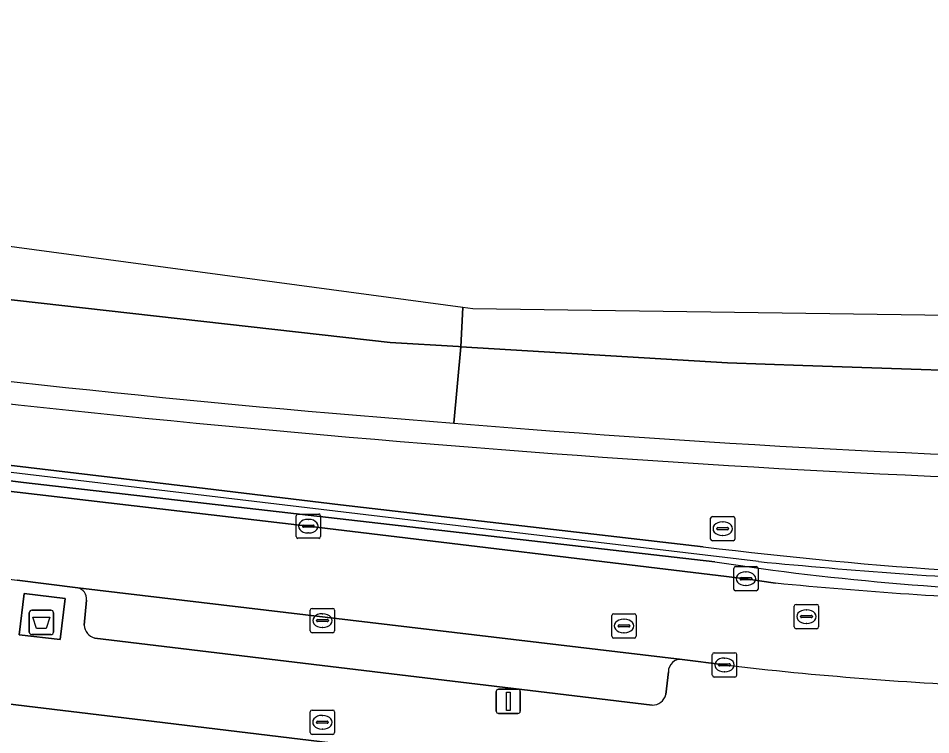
# Model space of a CAD drawing. Extents: x 161692 to 162379, y 380760 to 381678.
# Drawn here: x 162044.95 to 162082.48, y 381603.88 to 381633.34 of the extents above; entities that cross this region are included whole.
import ezdxf

# ---------------------------------------------------------------- set-up
doc = ezdxf.new("R2010")
doc.units = 0
for name, color, linetype in [('IMGEO_Afval_apart_plaats', 7, 'Continuous'), ('IMGEO_Berm_gesloten', 7, 'Continuous'), ('IMGEO_Berm_groen', 7, 'Continuous'), ('IMGEO_Brandkraan', 7, 'Continuous'), ('IMGEO_Erf', 7, 'Continuous'), ('IMGEO_Groenvoorziening', 7, 'Continuous'), ('IMGEO_Haag', 7, 'Continuous'), ('IMGEO_Hek', 7, 'Continuous'), ('IMGEO_Kolk', 7, 'Continuous'), ('IMGEO_Lichtmast', 7, 'Continuous'), ('IMGEO_Parkeervlak_open', 7, 'Continuous'), ('IMGEO_Rijbaan_lokaal_gesloten', 7, 'Continuous'), ('IMGEO_Rijbaan_regionaal_gesloten', 7, 'Continuous'), ('IMGEO_Rioolput', 7, 'Continuous'), ('IMGEO_Voetpad_gesloten', 7, 'Continuous'), ('IMGEO_Voetpad_open', 7, 'Continuous')]:
    doc.layers.add(name, color=color, linetype=linetype)

msp = doc.modelspace()

# ---------------------------------------------------------------- linework, layer by layer
at = {"layer": 'IMGEO_Afval_apart_plaats'}
for p, q in [((162045.405, 381608.098), (162045.405, 381608.898)), ((162045.405, 381608.898), (162045.405, 381608.098)), ((162045.505, 381608.998), (162046.295, 381608.998)), ((162046.295, 381608.998), (162045.505, 381608.998)), ((162046.395, 381608.898), (162046.395, 381608.098)), ((162046.395, 381608.098), (162046.395, 381608.898)), ((162046.295, 381607.998), (162045.505, 381607.998)), ((162045.505, 381607.998), (162046.295, 381607.998))]:
    msp.add_line(p, q, dxfattribs=at)
msp.add_lwpolyline([(162045.548, 381608.712), (162046.252, 381608.712), (162046.103, 381608.242), (162045.697, 381608.242), (162045.548, 381608.712)], dxfattribs=at)
for centre, start, end in [((162045.505, 381608.898), 90, 180), ((162045.505, 381608.898), 90, 180), ((162046.295, 381608.898), 0, 90), ((162046.295, 381608.898), 360, 90), ((162045.505, 381608.098), 180, 270), ((162045.505, 381608.098), 180, 270), ((162046.295, 381608.098), 270, 0), ((162046.295, 381608.098), 270, 0)]:
    msp.add_arc(centre, 0.1, start, end, dxfattribs=at)
at = {"layer": 'IMGEO_Berm_gesloten'}
for centre, radius, start, end in [((162102.254, 382133.708), 518.509, 262.09949, 265.64285), ((162107.381, 382185.934), 571.903, 262.15042, 265.52468), ((162104.93, 382116.903), 501.971, 265.19251, 268.97081), ((162106.126, 382139.945), 525.962, 265.27011, 268.89304)]:
    msp.add_arc(centre, radius, start, end, dxfattribs=at)
at = {"layer": 'IMGEO_Berm_groen'}
for points in [[(162005.256, 381619.883), (162005.403, 381620.402), (162008.008, 381619.592), (162012.929, 381618.932), (162032.551, 381616.394), (162052.636, 381614.01), (162058.201, 381613.334), (162073.121, 381611.61)], [(162073.603, 381610.989), (162045.16, 381614.253), (162013.023, 381618.315)], [(162015.148, 381617.478), (162017.397, 381617.188), (162020.814, 381616.659), (162045.725, 381613.764), (162056.879, 381612.456), (162074.876, 381610.296), (162076.094, 381610.119)]]:
    msp.add_lwpolyline(points, dxfattribs=at)
for centre, radius, start, end in [((162107.381, 382185.934), 571.903, 262.15042, 265.52468), ((162106.126, 382139.945), 525.962, 265.27011, 268.89304), ((162095.356, 381790.871), 180.635, 262.92932, 269.68565), ((162090.237, 381719.099), 109.383, 261.25293, 269.29853), ((162094.817, 381804.589), 195.369, 264.50071, 267.72337)]:
    msp.add_arc(centre, radius, start, end, dxfattribs=at)
at = {"layer": 'IMGEO_Brandkraan'}
for p, q in [((162056.958, 381603.968), (162056.958, 381604.82)), ((162057.033, 381604.894), (162057.885, 381604.894)), ((162057.446, 381604.674), (162057.471, 381604.674)), ((162057.959, 381604.82), (162057.959, 381603.968)), ((162057.217, 381604.388), (162057.217, 381604.4)), ((162057.655, 381604.351), (162057.257, 381604.351)), ((162057.26, 381604.437), (162057.658, 381604.437)), ((162057.701, 381604.4), (162057.701, 381604.388)), ((162057.885, 381603.894), (162057.033, 381603.894)), ((162057.469, 381604.114), (162057.444, 381604.114))]:
    msp.add_line(p, q, dxfattribs=at)
for points in [[(162056.958, 381603.968), (162056.958, 381604.82)], [(162057.033, 381604.894), (162057.885, 381604.894)], [(162057.959, 381604.82), (162057.959, 381603.968)], [(162057.885, 381603.894), (162057.033, 381603.894)]]:
    msp.add_lwpolyline(points, dxfattribs=at)
for centre, radius, start, end in [((162057.035, 381604.818), 0.0765, 91.552, 178.448), ((162057.035, 381604.818), 0.0765, 91.552, 178.448), ((162057.883, 381604.818), 0.0765, 1.552, 88.448), ((162057.883, 381604.818), 0.0765, 1.552, 88.448), ((162057.257, 381604.397), 0.0403, 85.8775, 175.7526), ((162057.254, 381604.387), 0.0366, 178.938, 274.7102), ((162057.658, 381604.394), 0.043, 264.8664, 352.4533), ((162057.662, 381604.399), 0.0386, 1.7309, 96.639), ((162057.035, 381603.97), 0.0765, 181.552, 268.448), ((162057.035, 381603.97), 0.0765, 181.552, 268.448), ((162057.883, 381603.97), 0.0765, 271.552, 358.448), ((162057.883, 381603.97), 0.0765, 271.552, 358.448)]:
    msp.add_arc(centre, radius, start, end, dxfattribs=at)
for centre, major_axis, ratio, start_param, end_param in [((162057.445, 381604.394), (-0.387, 0.002), 0.722429, 4.712389, 7.853982), ((162057.47, 381604.394), (-0.39, 0.002), 0.717154, 1.570796, 4.712389)]:
    msp.add_ellipse(centre, major_axis=major_axis, ratio=ratio, start_param=start_param, end_param=end_param, dxfattribs=at)
at = {"layer": 'IMGEO_Erf'}
msp.add_lwpolyline([(162114.509, 381599.867), (162077.801, 381602.999), (162077.615, 381601.149), (162050.093, 381604.479), (162041.528, 381605.503), (162041.289, 381603.455), (162031.544, 381604.588), (162028.637, 381604.933), (162013.863, 381606.684), (162007.865, 381558.845), (162007.701, 381557.371), (162034.818, 381554.029), (162070.931, 381549.559), (162135.338, 381541.692)], dxfattribs=at)
at = {"layer": 'IMGEO_Groenvoorziening'}
for points in [[(162073.121, 381611.61), (162058.201, 381613.334), (162052.636, 381614.01), (162032.551, 381616.394), (162012.929, 381618.932), (162008.008, 381619.592), (162005.403, 381620.402), (162005.256, 381619.883)], [(162013.023, 381618.315), (162045.16, 381614.253), (162073.603, 381610.989)]]:
    msp.add_lwpolyline(points, dxfattribs=at)
for centre, radius, start, end in [((162095.356, 381790.871), 180.635, 262.92932, 269.68565), ((162090.237, 381719.099), 109.383, 261.25293, 269.29853)]:
    msp.add_arc(centre, radius, start, end, dxfattribs=at)
at = {"layer": 'IMGEO_Haag'}
for points in [[(162073.121, 381611.61), (162058.201, 381613.334), (162052.636, 381614.01), (162032.551, 381616.394), (162012.929, 381618.932), (162008.008, 381619.592), (162005.403, 381620.402), (162005.256, 381619.883)], [(162013.023, 381618.315), (162045.16, 381614.253), (162073.603, 381610.989)]]:
    msp.add_lwpolyline(points, dxfattribs=at)
for centre, radius, start, end in [((162095.356, 381790.871), 180.635, 262.92932, 269.68565), ((162090.237, 381719.099), 109.383, 261.25293, 269.29853)]:
    msp.add_arc(centre, radius, start, end, dxfattribs=at)
at = {"layer": 'IMGEO_Hek'}
for points in [[(162062.234, 381612.571), (162023.271, 381617.206), (162013.068, 381618.577), (162007.88, 381619.413), (162005.359, 381620.005)], [(162075.393, 381611.005), (162062.234, 381612.571)]]:
    msp.add_lwpolyline(points, dxfattribs=at)
msp.add_arc((162097.127, 381831.152), 221.218, 264.36179, 267.38009, dxfattribs=at)
at = {"layer": 'IMGEO_Kolk'}
for p, q in [((162056.378, 381612.03), (162056.378, 381612.882)), ((162056.453, 381612.956), (162057.305, 381612.956)), ((162057.379, 381612.882), (162057.379, 381612.03)), ((162056.68, 381612.499), (162057.078, 381612.499)), ((162056.866, 381612.736), (162056.891, 381612.736)), ((162056.637, 381612.45), (162056.637, 381612.462)), ((162057.075, 381612.413), (162056.677, 381612.413)), ((162056.889, 381612.176), (162056.864, 381612.176)), ((162057.121, 381612.462), (162057.121, 381612.45)), ((162057.305, 381611.956), (162056.453, 381611.956)), ((162074.375, 381609.87), (162074.375, 381610.722)), ((162074.45, 381610.796), (162075.302, 381610.796)), ((162075.376, 381610.722), (162075.376, 381609.87)), ((162074.634, 381610.29), (162074.634, 381610.302)), ((162075.072, 381610.253), (162074.674, 381610.253)), ((162074.677, 381610.339), (162075.075, 381610.339)), ((162074.863, 381610.576), (162074.888, 381610.576)), ((162075.118, 381610.302), (162075.118, 381610.29)), ((162074.886, 381610.016), (162074.861, 381610.016)), ((162075.302, 381609.796), (162074.45, 381609.796)), ((162056.961, 381608.148), (162056.961, 381609)), ((162057.036, 381609.074), (162057.888, 381609.074)), ((162057.449, 381608.854), (162057.474, 381608.854)), ((162057.962, 381609), (162057.962, 381608.148)), ((162057.22, 381608.568), (162057.22, 381608.58)), ((162057.658, 381608.531), (162057.26, 381608.531)), ((162057.263, 381608.617), (162057.661, 381608.617)), ((162057.704, 381608.58), (162057.704, 381608.568)), ((162057.888, 381608.074), (162057.036, 381608.074)), ((162057.472, 381608.294), (162057.447, 381608.294)), ((162073.569, 381607.251), (162074.421, 381607.251)), ((162073.494, 381606.325), (162073.494, 381607.177)), ((162073.982, 381607.031), (162074.007, 381607.031)), ((162074.495, 381607.177), (162074.495, 381606.325)), ((162073.753, 381606.745), (162073.753, 381606.757)), ((162074.191, 381606.708), (162073.793, 381606.708)), ((162073.796, 381606.794), (162074.194, 381606.794)), ((162074.237, 381606.757), (162074.237, 381606.745)), ((162074.421, 381606.251), (162073.569, 381606.251)), ((162074.005, 381606.471), (162073.98, 381606.471))]:
    msp.add_line(p, q, dxfattribs=at)
for points in [[(162056.378, 381612.03), (162056.378, 381612.882)], [(162056.453, 381612.956), (162057.305, 381612.956)], [(162057.379, 381612.882), (162057.379, 381612.03)], [(162057.305, 381611.956), (162056.453, 381611.956)], [(162074.375, 381609.87), (162074.375, 381610.722)], [(162074.45, 381610.796), (162075.302, 381610.796)], [(162075.376, 381610.722), (162075.376, 381609.87)], [(162075.302, 381609.796), (162074.45, 381609.796)], [(162056.961, 381608.148), (162056.961, 381609)], [(162057.036, 381609.074), (162057.888, 381609.074)], [(162057.962, 381609), (162057.962, 381608.148)], [(162057.888, 381608.074), (162057.036, 381608.074)], [(162073.569, 381607.251), (162074.421, 381607.251)], [(162073.494, 381606.325), (162073.494, 381607.177)], [(162074.495, 381607.177), (162074.495, 381606.325)], [(162074.421, 381606.251), (162073.569, 381606.251)]]:
    msp.add_lwpolyline(points, dxfattribs=at)
for centre, radius, start, end in [((162056.455, 381612.88), 0.0765, 91.552, 178.448), ((162056.455, 381612.88), 0.0765, 91.552, 178.448), ((162057.303, 381612.88), 0.0765, 1.552, 88.448), ((162057.303, 381612.88), 0.0765, 1.552, 88.448), ((162056.677, 381612.459), 0.0403, 85.8775, 175.7526), ((162057.082, 381612.461), 0.0386, 1.7309, 96.639), ((162056.674, 381612.449), 0.0366, 178.938, 274.7102), ((162057.078, 381612.456), 0.043, 264.8664, 352.4533), ((162056.455, 381612.032), 0.0765, 181.552, 268.448), ((162056.455, 381612.032), 0.0765, 181.552, 268.448), ((162057.303, 381612.032), 0.0765, 271.552, 358.448), ((162057.303, 381612.032), 0.0765, 271.552, 358.448), ((162074.452, 381610.72), 0.0765, 91.552, 178.448), ((162074.452, 381610.72), 0.0765, 91.552, 178.448), ((162075.3, 381610.72), 0.0765, 1.552, 88.448), ((162075.3, 381610.72), 0.0765, 1.552, 88.448), ((162074.674, 381610.299), 0.0403, 85.8775, 175.7526), ((162074.671, 381610.289), 0.0366, 178.938, 274.7102), ((162075.075, 381610.296), 0.043, 264.8664, 352.4533), ((162075.079, 381610.301), 0.0386, 1.7309, 96.639), ((162074.452, 381609.872), 0.0765, 181.552, 268.448), ((162074.452, 381609.872), 0.0765, 181.552, 268.448), ((162075.3, 381609.872), 0.0765, 271.552, 358.448), ((162075.3, 381609.872), 0.0765, 271.552, 358.448), ((162057.038, 381608.998), 0.0765, 91.552, 178.448), ((162057.038, 381608.998), 0.0765, 91.552, 178.448), ((162057.886, 381608.998), 0.0765, 1.552, 88.448), ((162057.886, 381608.998), 0.0765, 1.552, 88.448), ((162057.26, 381608.577), 0.0403, 85.8775, 175.7526), ((162057.257, 381608.567), 0.0366, 178.938, 274.7102), ((162057.661, 381608.574), 0.043, 264.8664, 352.4533), ((162057.665, 381608.579), 0.0386, 1.7309, 96.639), ((162057.038, 381608.15), 0.0765, 181.552, 268.448), ((162057.038, 381608.15), 0.0765, 181.552, 268.448), ((162057.886, 381608.15), 0.0765, 271.552, 358.448), ((162057.886, 381608.15), 0.0765, 271.552, 358.448), ((162073.571, 381607.175), 0.0765, 91.552, 178.448), ((162073.571, 381607.175), 0.0765, 91.552, 178.448), ((162074.419, 381607.175), 0.0765, 1.552, 88.448), ((162074.419, 381607.175), 0.0765, 1.552, 88.448), ((162073.793, 381606.754), 0.0403, 85.8775, 175.7526), ((162073.79, 381606.744), 0.0366, 178.938, 274.7102), ((162074.194, 381606.751), 0.043, 264.8664, 352.4533), ((162074.198, 381606.756), 0.0386, 1.7309, 96.639), ((162073.571, 381606.327), 0.0765, 181.552, 268.448), ((162073.571, 381606.327), 0.0765, 181.552, 268.448), ((162074.419, 381606.327), 0.0765, 271.552, 358.448), ((162074.419, 381606.327), 0.0765, 271.552, 358.448)]:
    msp.add_arc(centre, radius, start, end, dxfattribs=at)
for centre, major_axis, ratio, start_param, end_param in [((162056.865, 381612.456), (-0.387, 0.002), 0.722429, 4.712389, 7.853982), ((162056.89, 381612.456), (-0.39, 0.002), 0.717154, 1.570796, 4.712389), ((162074.862, 381610.296), (-0.387, 0.002), 0.722429, 4.712389, 7.853982), ((162074.887, 381610.296), (-0.39, 0.002), 0.717154, 1.570796, 4.712389), ((162057.448, 381608.574), (-0.387, 0.002), 0.722429, 4.712389, 7.853982), ((162057.473, 381608.574), (-0.39, 0.002), 0.717154, 1.570796, 4.712389), ((162073.981, 381606.751), (-0.387, 0.002), 0.722429, 4.712389, 7.853982), ((162074.006, 381606.751), (-0.39, 0.002), 0.717154, 1.570796, 4.712389)]:
    msp.add_ellipse(centre, major_axis=major_axis, ratio=ratio, start_param=start_param, end_param=end_param, dxfattribs=at)
at = {"layer": 'IMGEO_Lichtmast'}
for p, q in [((162064.707, 381605.753), (162065.497, 381605.753)), ((162065.497, 381605.753), (162064.707, 381605.753)), ((162064.607, 381604.853), (162064.607, 381605.653)), ((162064.607, 381605.653), (162064.607, 381604.853)), ((162065.597, 381605.653), (162065.597, 381604.853)), ((162065.597, 381604.853), (162065.597, 381605.653)), ((162065.497, 381604.753), (162064.707, 381604.753)), ((162064.707, 381604.753), (162065.497, 381604.753))]:
    msp.add_line(p, q, dxfattribs=at)
msp.add_lwpolyline([(162065.027, 381605.628), (162065.177, 381605.628), (162065.177, 381604.878), (162065.027, 381604.878), (162065.027, 381605.628)], dxfattribs=at)
for centre, start, end in [((162064.707, 381605.653), 90, 180), ((162064.707, 381605.653), 90, 180), ((162065.497, 381605.653), 0, 90), ((162065.497, 381605.653), 360, 90), ((162064.707, 381604.853), 180, 270), ((162064.707, 381604.853), 180, 270), ((162065.497, 381604.853), 270, 0), ((162065.497, 381604.853), 270, 0)]:
    msp.add_arc(centre, 0.1, start, end, dxfattribs=at)
at = {"layer": 'IMGEO_Parkeervlak_open'}
for points in [[(162072.254, 381606.978), (162047.401, 381609.922)], [(162047.759, 381609.415), (162047.667, 381608.384)], [(162048.093, 381607.855), (162071.019, 381605.101)], [(162071.581, 381605.529), (162071.688, 381606.466)]]:
    msp.add_lwpolyline(points, dxfattribs=at)
for centre, radius, start, end in [((162047.289, 381609.463), 0.473, 354.1876, 76.2653), ((162048.238, 381608.408), 0.572, 182.3884, 255.3001), ((162072.196, 381606.473), 0.508, 83.4576, 180.807), ((162071.045, 381605.65), 0.55, 267.34, 347.2433)]:
    msp.add_arc(centre, radius, start, end, dxfattribs=at)
at = {"layer": 'IMGEO_Rijbaan_lokaal_gesloten'}
msp.add_lwpolyline([(162076.094, 381610.119), (162074.876, 381610.296), (162056.879, 381612.456), (162045.725, 381613.764), (162020.814, 381616.659), (162020.418, 381613.251), (162044.905, 381610.239), (162047.401, 381609.922), (162072.254, 381606.978), (162073.995, 381606.751)], dxfattribs=at)
for centre, radius, start, end in [((162094.817, 381804.589), 195.369, 264.50071, 267.72337), ((162091.343, 381754.923), 149.184, 263.32214, 267.72954)]:
    msp.add_arc(centre, radius, start, end, dxfattribs=at)
at = {"layer": 'IMGEO_Rijbaan_regionaal_gesloten'}
for points in [[(162318.167, 381662.803), (162286.839, 381649.945), (162255.949, 381637.267), (162214.084, 381625.981), (162170.29, 381619.903), (162063.65, 381621.399), (162063.24, 381621.454), (162063.15, 381619.837), (162074.116, 381619.171), (162077.215, 381619.065), (162098.302, 381618.344), (162107.339, 381618.035), (162154.804, 381617.417), (162171.554, 381618.035), (162193.595, 381620.448), (162220.727, 381625.642), (162256.04, 381635.842), (162286.818, 381647.837), (162319.065, 381661.433), (162318.167, 381662.803)], [(162225.963, 381623.968), (162237.117, 381626.912), (162237.238, 381626.952), (162257.029, 381633.493), (162272.604, 381638.934), (162294.606, 381647.837), (162320.71, 381658.924), (162319.065, 381661.433), (162286.818, 381647.837), (162256.04, 381635.842), (162220.727, 381625.642), (162193.595, 381620.448), (162171.554, 381618.035), (162154.804, 381617.417), (162107.339, 381618.035), (162098.302, 381618.344), (162077.215, 381619.065), (162074.116, 381619.171), (162063.15, 381619.837)], [(162063.24, 381621.454), (162004.925, 381629.287), (161885.462, 381645.334), (161868.307, 381645.629), (161867.859, 381643.264), (161884.969, 381642.644), (161901.285, 381641.036), (161932.232, 381636.725), (161940.345, 381635.595), (162020.69, 381624.466), (162060.244, 381620.014), (162063.052, 381619.843), (162063.15, 381619.837), (162063.24, 381621.454)], [(162062.861, 381616.698), (162063.15, 381619.837), (162063.052, 381619.843), (162060.244, 381620.014), (162020.69, 381624.466), (161940.345, 381635.595), (161932.232, 381636.725), (161901.285, 381641.036), (161884.969, 381642.644), (161867.859, 381643.264)], [(162063.15, 381619.837), (162062.861, 381616.698)]]:
    msp.add_lwpolyline(points, dxfattribs=at)
for centre, radius, start, end in [((162102.254, 382133.708), 518.509, 262.09949, 265.64285), ((162104.93, 382116.903), 501.971, 265.19251, 268.97081)]:
    msp.add_arc(centre, radius, start, end, dxfattribs=at)
at = {"layer": 'IMGEO_Rioolput'}
for p, q in [((162073.422, 381611.928), (162073.422, 381612.78)), ((162073.497, 381612.854), (162074.349, 381612.854)), ((162073.91, 381612.634), (162073.935, 381612.634)), ((162074.423, 381612.78), (162074.423, 381611.928)), ((162073.681, 381612.348), (162073.681, 381612.36)), ((162074.119, 381612.311), (162073.721, 381612.311)), ((162073.724, 381612.397), (162074.122, 381612.397)), ((162074.165, 381612.36), (162074.165, 381612.348)), ((162074.349, 381611.854), (162073.497, 381611.854)), ((162073.933, 381612.074), (162073.908, 381612.074)), ((162076.865, 381608.312), (162076.865, 381609.164)), ((162076.94, 381609.238), (162077.792, 381609.238)), ((162077.866, 381609.164), (162077.866, 381608.312)), ((162069.361, 381607.928), (162069.361, 381608.78)), ((162069.436, 381608.854), (162070.288, 381608.854)), ((162070.362, 381608.78), (162070.362, 381607.928)), ((162077.167, 381608.781), (162077.565, 381608.781)), ((162077.353, 381609.018), (162077.378, 381609.018)), ((162069.663, 381608.397), (162070.061, 381608.397)), ((162069.849, 381608.634), (162069.874, 381608.634)), ((162077.124, 381608.732), (162077.124, 381608.744)), ((162077.562, 381608.695), (162077.164, 381608.695)), ((162077.376, 381608.458), (162077.351, 381608.458)), ((162077.608, 381608.744), (162077.608, 381608.732)), ((162069.62, 381608.348), (162069.62, 381608.36)), ((162070.058, 381608.311), (162069.66, 381608.311)), ((162069.872, 381608.074), (162069.847, 381608.074)), ((162070.104, 381608.36), (162070.104, 381608.348)), ((162077.792, 381608.238), (162076.94, 381608.238)), ((162070.288, 381607.854), (162069.436, 381607.854))]:
    msp.add_line(p, q, dxfattribs=at)
for points in [[(162073.422, 381611.928), (162073.422, 381612.78)], [(162073.497, 381612.854), (162074.349, 381612.854)], [(162074.423, 381612.78), (162074.423, 381611.928)], [(162074.349, 381611.854), (162073.497, 381611.854)], [(162076.865, 381608.312), (162076.865, 381609.164)], [(162076.94, 381609.238), (162077.792, 381609.238)], [(162077.866, 381609.164), (162077.866, 381608.312)], [(162069.361, 381607.928), (162069.361, 381608.78)], [(162069.436, 381608.854), (162070.288, 381608.854)], [(162070.362, 381608.78), (162070.362, 381607.928)], [(162077.792, 381608.238), (162076.94, 381608.238)], [(162070.288, 381607.854), (162069.436, 381607.854)]]:
    msp.add_lwpolyline(points, dxfattribs=at)
for centre, radius, start, end in [((162073.499, 381612.778), 0.0765, 91.552, 178.448), ((162073.499, 381612.778), 0.0765, 91.552, 178.448), ((162074.347, 381612.778), 0.0765, 1.552, 88.448), ((162074.347, 381612.778), 0.0765, 1.552, 88.448), ((162073.721, 381612.357), 0.0403, 85.8775, 175.7526), ((162073.718, 381612.347), 0.0366, 178.938, 274.7102), ((162074.122, 381612.354), 0.043, 264.8664, 352.4533), ((162074.126, 381612.359), 0.0386, 1.7309, 96.639), ((162073.499, 381611.93), 0.0765, 181.552, 268.448), ((162073.499, 381611.93), 0.0765, 181.552, 268.448), ((162074.347, 381611.93), 0.0765, 271.552, 358.448), ((162074.347, 381611.93), 0.0765, 271.552, 358.448), ((162076.942, 381609.162), 0.0765, 91.552, 178.448), ((162076.942, 381609.162), 0.0765, 91.552, 178.448), ((162077.79, 381609.162), 0.0765, 1.552, 88.448), ((162077.79, 381609.162), 0.0765, 1.552, 88.448), ((162069.438, 381608.778), 0.0765, 91.552, 178.448), ((162069.438, 381608.778), 0.0765, 91.552, 178.448), ((162070.286, 381608.778), 0.0765, 1.552, 88.448), ((162070.286, 381608.778), 0.0765, 1.552, 88.448), ((162077.164, 381608.741), 0.0403, 85.8775, 175.7526), ((162077.569, 381608.743), 0.0386, 1.7309, 96.639), ((162069.66, 381608.357), 0.0403, 85.8775, 175.7526), ((162070.065, 381608.359), 0.0386, 1.7309, 96.639), ((162077.161, 381608.731), 0.0366, 178.938, 274.7102), ((162077.565, 381608.738), 0.043, 264.8664, 352.4533), ((162069.657, 381608.347), 0.0366, 178.938, 274.7102), ((162070.061, 381608.354), 0.043, 264.8664, 352.4533), ((162076.942, 381608.314), 0.0765, 181.552, 268.448), ((162076.942, 381608.314), 0.0765, 181.552, 268.448), ((162077.79, 381608.314), 0.0765, 271.552, 358.448), ((162077.79, 381608.314), 0.0765, 271.552, 358.448), ((162069.438, 381607.93), 0.0765, 181.552, 268.448), ((162069.438, 381607.93), 0.0765, 181.552, 268.448), ((162070.286, 381607.93), 0.0765, 271.552, 358.448), ((162070.286, 381607.93), 0.0765, 271.552, 358.448)]:
    msp.add_arc(centre, radius, start, end, dxfattribs=at)
for centre, major_axis, ratio, start_param, end_param in [((162073.909, 381612.354), (-0.387, 0.002), 0.722429, 4.712389, 7.853982), ((162073.934, 381612.354), (-0.39, 0.002), 0.717154, 1.570796, 4.712389), ((162077.352, 381608.738), (-0.387, 0.002), 0.722429, 4.712389, 7.853982), ((162077.377, 381608.738), (-0.39, 0.002), 0.717154, 1.570796, 4.712389), ((162069.848, 381608.354), (-0.387, 0.002), 0.722429, 4.712389, 7.853982), ((162069.873, 381608.354), (-0.39, 0.002), 0.717154, 1.570796, 4.712389)]:
    msp.add_ellipse(centre, major_axis=major_axis, ratio=ratio, start_param=start_param, end_param=end_param, dxfattribs=at)
at = {"layer": 'IMGEO_Voetpad_gesloten'}
msp.add_lwpolyline([(162046.882, 381609.483), (162045.199, 381609.682), (162044.994, 381607.987), (162046.678, 381607.798)], close=True, dxfattribs=at)
at = {"layer": 'IMGEO_Voetpad_open'}
for points in [[(162047.401, 381609.922), (162044.905, 381610.239)], [(162017.045, 381609.444), (162031.891, 381607.623), (162033.865, 381607.381), (162040.319, 381606.597), (162040.193, 381605.505), (162033.741, 381606.273), (162033.738, 381606.399), (162031.775, 381606.612), (162031.544, 381604.588), (162041.289, 381603.455), (162041.528, 381605.503), (162050.093, 381604.479), (162077.615, 381601.149), (162077.801, 381602.999), (162114.509, 381599.867)], [(162047.667, 381608.384), (162047.759, 381609.415)], [(162071.019, 381605.101), (162048.093, 381607.855)], [(162073.995, 381606.751), (162072.254, 381606.978)], [(162071.688, 381606.466), (162071.581, 381605.529)]]:
    msp.add_lwpolyline(points, dxfattribs=at)
msp.add_lwpolyline([(162045.199, 381609.682), (162046.882, 381609.483), (162046.678, 381607.798), (162044.994, 381607.987)], close=True, dxfattribs=at)
for centre, radius, start, end in [((162047.289, 381609.463), 0.473, 354.1876, 76.2653), ((162048.238, 381608.408), 0.572, 182.3884, 255.3001), ((162072.196, 381606.473), 0.508, 83.4576, 180.807), ((162091.343, 381754.923), 149.184, 263.32214, 267.72954), ((162071.045, 381605.65), 0.55, 267.34, 347.2433)]:
    msp.add_arc(centre, radius, start, end, dxfattribs=at)

doc.saveas('drawing.dxf')
